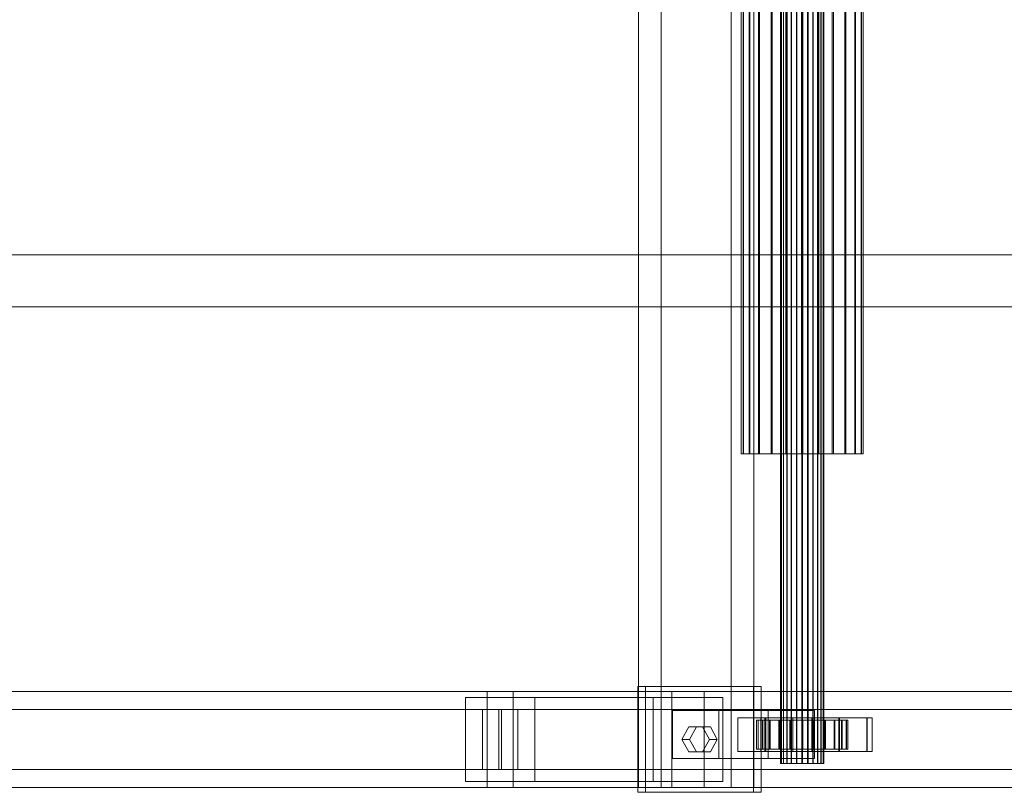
# Model space of a CAD drawing. Header units: millimetres. Extents: x -4738 to 65662, y -68080 to 6847.
# Tile 476 of 656: x 7023 to 7432, y -18452 to -18130. Entities that reach past the tile are written whole.
import ezdxf

# ---------------------------------------------------------------- set-up
doc = ezdxf.new("R2010")
doc.units = ezdxf.units.MM
doc.layers.add('superior_C01', color=7, linetype='Continuous', lineweight=0)

msp = doc.modelspace()

# ---------------------------------------------------------------- linework, layer by layer
at = {"layer": 'superior_C01'}
for p, q in [((7280.013, -17550), (7280.013, -18450)), ((7289.45, -18450), (7289.45, -17550)), ((7318.532, -18450), (7318.532, -17550)), ((7327.968, -17550), (7327.968, -18450)), ((7339.148, -18440), (7339.148, -17560)), ((7339.428, -18440), (7339.428, -17560)), ((7339.48, -18440), (7339.48, -17560)), ((7340.303, -18440), (7340.303, -17560)), ((7340.404, -18440), (7340.404, -17560)), ((7341.712, -18440), (7341.712, -17560)), ((7341.855, -18440), (7341.855, -17560)), ((7343.56, -18440), (7343.56, -17560)), ((7343.735, -18440), (7343.735, -17560)), ((7345.72, -18440), (7345.72, -17560)), ((7345.915, -18440), (7345.915, -17560)), ((7348.046, -18440), (7348.046, -17560)), ((7348.248, -18440), (7348.248, -17560)), ((7350.379, -18440), (7350.379, -17560)), ((7350.574, -18440), (7350.574, -17560)), ((7352.559, -18440), (7352.559, -17560)), ((7352.734, -18440), (7352.734, -17560)), ((7354.439, -18440), (7354.439, -17560)), ((7354.582, -18440), (7354.582, -17560)), ((7355.89, -18440), (7355.89, -17560)), ((7355.991, -18440), (7355.991, -17560)), ((7356.814, -17560), (7356.814, -18440)), ((7356.866, -18440), (7356.866, -17560)), ((7357.146, -18440), (7357.146, -17560)), ((7322.749, -18311.15), (7322.749, -17688.85)), ((7323.54, -18311.15), (7323.54, -17688.85)), ((7323.688, -18311.15), (7323.688, -17688.85)), ((7326.009, -18311.15), (7326.009, -17688.85)), ((7326.293, -18311.15), (7326.293, -17688.85)), ((7329.987, -18311.15), (7329.987, -17688.85)), ((7330.389, -18311.15), (7330.389, -17688.85)), ((7335.202, -18311.15), (7335.202, -17688.85)), ((7335.694, -18311.15), (7335.694, -17688.85)), ((7341.299, -18311.15), (7341.299, -17688.85)), ((7341.848, -18311.15), (7341.848, -17688.85)), ((7347.863, -18311.15), (7347.863, -17688.85)), ((7348.431, -18311.15), (7348.431, -17688.85)), ((7354.446, -18311.15), (7354.446, -17688.85)), ((7354.995, -18311.15), (7354.995, -17688.85)), ((7360.6, -18311.15), (7360.6, -17688.85)), ((7361.092, -18311.15), (7361.092, -17688.85)), ((7365.905, -18311.15), (7365.905, -17688.85)), ((7366.307, -18311.15), (7366.307, -17688.85)), ((7370, -18311.15), (7370, -17688.85)), ((7370.285, -18311.15), (7370.285, -17688.85)), ((7372.606, -17688.85), (7372.606, -18311.15)), ((7372.754, -18311.15), (7372.754, -17688.85)), ((7373.545, -18311.15), (7373.545, -17688.85)), ((7566.897, -18228.298), (6622.738, -18228.298)), ((6624.345, -18228.298), (7568.505, -18228.298)), ((10242.208, -18250), (1103.221, -18250)), ((1104.577, -18250), (10243.564, -18250)), ((7323.688, -18311.15), (7322.749, -18311.15)), ((7322.749, -18311.15), (7323.54, -18311.15)), ((7323.54, -18311.15), (7326.009, -18311.15)), ((7326.293, -18311.15), (7323.688, -18311.15)), ((7326.009, -18311.15), (7329.987, -18311.15)), ((7330.389, -18311.15), (7326.293, -18311.15)), ((7329.987, -18311.15), (7335.202, -18311.15)), ((7335.694, -18311.15), (7330.389, -18311.15)), ((7335.202, -18311.15), (7341.299, -18311.15)), ((7341.848, -18311.15), (7335.694, -18311.15)), ((7341.299, -18311.15), (7347.863, -18311.15)), ((7348.431, -18311.15), (7341.848, -18311.15)), ((7347.863, -18311.15), (7354.446, -18311.15)), ((7354.995, -18311.15), (7348.431, -18311.15)), ((7354.446, -18311.15), (7360.6, -18311.15)), ((7361.092, -18311.15), (7354.995, -18311.15)), ((7360.6, -18311.15), (7365.905, -18311.15)), ((7366.307, -18311.15), (7361.092, -18311.15)), ((7365.905, -18311.15), (7370, -18311.15)), ((7370.285, -18311.15), (7366.307, -18311.15)), ((7370, -18311.15), (7372.606, -18311.15)), ((7372.754, -18311.15), (7370.285, -18311.15)), ((7372.606, -18311.15), (7373.545, -18311.15)), ((7373.545, -18311.15), (7372.754, -18311.15)), ((7217.04, -18410), (6061.478, -18410)), ((6072.263, -18410), (7227.824, -18410)), ((7293.88, -18410), (6138.318, -18410)), ((6151.799, -18410), (7307.361, -18410)), ((7217.04, -18410), (7217.04, -18450)), ((7227.824, -18410), (7217.04, -18410)), ((8372.601, -18410), (7217.04, -18410)), ((7227.824, -18450), (7227.824, -18410)), ((7227.824, -18410), (8383.386, -18410)), ((7327.857, -18408), (7279.709, -18408)), ((7279.709, -18408), (7279.709, -18452)), ((7282.944, -18408), (7279.709, -18408)), ((7282.944, -18452), (7282.944, -18408)), ((7282.944, -18408), (7331.093, -18408)), ((7293.88, -18410), (7293.88, -18450)), ((7307.361, -18410), (7293.88, -18410)), ((8449.442, -18410), (7293.88, -18410)), ((7307.361, -18450), (7307.361, -18410)), ((7307.361, -18410), (8462.923, -18410)), ((7327.857, -18452), (7327.857, -18408)), ((7327.857, -18408), (7331.093, -18408)), ((7331.093, -18408), (7331.093, -18452)), ((7236.876, -18412.5), (7207.987, -18412.5)), ((7207.987, -18412.5), (7207.987, -18447.5)), ((7286.176, -18412.5), (7207.987, -18412.5)), ((7236.876, -18447.5), (7236.876, -18412.5)), ((7236.876, -18412.5), (7315.065, -18412.5)), ((7286.176, -18447.5), (7286.176, -18412.5)), ((7286.176, -18412.5), (7315.065, -18412.5)), ((7315.065, -18412.5), (7315.065, -18447.5)), ((7215.108, -18417.5), (6137.735, -18417.5)), ((6152.383, -18417.5), (7229.756, -18417.5)), ((7215.108, -18417.5), (7215.108, -18442.5)), ((7229.756, -18417.5), (7215.108, -18417.5)), ((7221.894, -18417.5), (7222.97, -18417.5)), ((7221.894, -18442.5), (7221.894, -18417.5)), ((8455.644, -18417.5), (7221.894, -18417.5)), ((7222.97, -18417.5), (7222.97, -18442.5)), ((7222.97, -18417.5), (8456.72, -18417.5)), ((7229.756, -18442.5), (7229.756, -18417.5)), ((7313.413, -18418), (7294.154, -18418)), ((7294.154, -18418), (7294.154, -18438)), ((7333.934, -18418), (7294.154, -18418)), ((7313.413, -18438), (7313.413, -18418)), ((7313.413, -18418), (7353.193, -18418)), ((7333.934, -18438), (7333.934, -18418)), ((7333.934, -18418), (7353.193, -18418)), ((7353.193, -18418), (7353.193, -18438)), ((7332.855, -18421), (7321.3, -18421)), ((7321.3, -18421), (7321.3, -18435)), ((7332.624, -18421), (7321.3, -18421)), ((7329.741, -18422), (7329.148, -18422)), ((7329.148, -18422), (7339.148, -18422)), ((7329.148, -18434), (7329.148, -18422)), ((7329.148, -18422), (7329.851, -18422)), ((7331.587, -18422), (7329.741, -18422)), ((7329.741, -18422), (7339.428, -18422)), ((7329.741, -18434), (7329.741, -18422)), ((7329.851, -18422), (7339.48, -18422)), ((7329.851, -18434), (7329.851, -18422)), ((7329.851, -18422), (7331.8, -18422)), ((7375.148, -18421), (7330.852, -18421)), ((7330.852, -18421), (7330.852, -18435)), ((7333.009, -18421), (7330.852, -18421)), ((7334.562, -18422), (7331.587, -18422)), ((7331.587, -18422), (7340.303, -18422)), ((7331.587, -18434), (7331.587, -18422)), ((7331.8, -18422), (7340.404, -18422)), ((7331.8, -18434), (7331.8, -18422)), ((7331.8, -18422), (7334.863, -18422)), ((7332.624, -18435), (7332.624, -18421)), ((7332.624, -18421), (7344.179, -18421)), ((7332.855, -18435), (7332.855, -18421)), ((7332.855, -18421), (7344.179, -18421)), ((7333.009, -18435), (7333.009, -18421)), ((7333.009, -18421), (7377.305, -18421)), ((7338.463, -18422), (7334.562, -18422)), ((7334.562, -18422), (7341.712, -18422)), ((7334.562, -18434), (7334.562, -18422)), ((7334.863, -18422), (7341.855, -18422)), ((7334.863, -18434), (7334.863, -18422)), ((7334.863, -18422), (7338.832, -18422)), ((7343.024, -18422), (7338.463, -18422)), ((7338.463, -18422), (7343.56, -18422)), ((7338.463, -18434), (7338.463, -18422)), ((7338.832, -18422), (7343.735, -18422)), ((7338.832, -18434), (7338.832, -18422)), ((7338.832, -18422), (7343.435, -18422)), ((7339.148, -18422), (7339.428, -18422)), ((7339.148, -18422), (7339.148, -18434)), ((7339.48, -18422), (7339.148, -18422)), ((7339.428, -18422), (7340.303, -18422)), ((7339.428, -18422), (7339.428, -18434)), ((7339.48, -18422), (7339.48, -18434)), ((7340.404, -18422), (7339.48, -18422)), ((7340.303, -18422), (7341.712, -18422)), ((7340.303, -18422), (7340.303, -18434)), ((7340.404, -18422), (7340.404, -18434)), ((7341.855, -18422), (7340.404, -18422)), ((7341.712, -18422), (7343.56, -18422)), ((7341.712, -18422), (7341.712, -18434)), ((7341.855, -18422), (7341.855, -18434)), ((7343.735, -18422), (7341.855, -18422)), ((7347.934, -18422), (7343.024, -18422)), ((7343.024, -18422), (7345.72, -18422)), ((7343.024, -18434), (7343.024, -18422)), ((7343.435, -18422), (7345.915, -18422)), ((7343.435, -18434), (7343.435, -18422)), ((7343.435, -18422), (7348.36, -18422)), ((7343.56, -18422), (7345.72, -18422)), ((7343.56, -18422), (7343.56, -18434)), ((7343.735, -18422), (7343.735, -18434)), ((7345.915, -18422), (7343.735, -18422)), ((7344.179, -18421), (7344.179, -18435)), ((7345.72, -18422), (7348.046, -18422)), ((7345.72, -18422), (7345.72, -18434)), ((7345.915, -18422), (7345.915, -18434)), ((7348.248, -18422), (7345.915, -18422)), ((7352.859, -18422), (7347.934, -18422)), ((7347.934, -18422), (7348.046, -18422)), ((7347.934, -18434), (7347.934, -18422)), ((7348.046, -18422), (7350.379, -18422)), ((7348.046, -18422), (7348.046, -18434)), ((7348.36, -18422), (7348.248, -18422)), ((7348.248, -18422), (7348.248, -18434)), ((7350.574, -18422), (7348.248, -18422)), ((7348.36, -18434), (7348.36, -18422)), ((7348.36, -18422), (7353.27, -18422)), ((7352.859, -18422), (7350.379, -18422)), ((7350.379, -18422), (7352.559, -18422)), ((7350.379, -18422), (7350.379, -18434)), ((7353.27, -18422), (7350.574, -18422)), ((7350.574, -18422), (7350.574, -18434)), ((7352.734, -18422), (7350.574, -18422)), ((7363.67, -18421), (7352.115, -18421)), ((7352.115, -18421), (7352.115, -18435)), ((7363.439, -18421), (7352.115, -18421)), ((7357.462, -18422), (7352.559, -18422)), ((7352.559, -18422), (7354.439, -18422)), ((7352.559, -18422), (7352.559, -18434)), ((7357.831, -18422), (7352.734, -18422)), ((7352.734, -18422), (7352.734, -18434)), ((7354.582, -18422), (7352.734, -18422)), ((7357.462, -18422), (7352.859, -18422)), ((7352.859, -18434), (7352.859, -18422)), ((7353.27, -18434), (7353.27, -18422)), ((7353.27, -18422), (7357.831, -18422)), ((7361.431, -18422), (7354.439, -18422)), ((7354.439, -18422), (7355.89, -18422)), ((7354.439, -18422), (7354.439, -18434)), ((7361.732, -18422), (7354.582, -18422)), ((7354.582, -18422), (7354.582, -18434)), ((7355.991, -18422), (7354.582, -18422)), ((7364.494, -18422), (7355.89, -18422)), ((7355.89, -18422), (7356.814, -18422)), ((7355.89, -18422), (7355.89, -18434)), ((7364.707, -18422), (7355.991, -18422)), ((7355.991, -18422), (7355.991, -18434)), ((7356.866, -18422), (7355.991, -18422)), ((7356.814, -18422), (7366.443, -18422)), ((7356.814, -18434), (7356.814, -18422)), ((7356.814, -18422), (7357.146, -18422)), ((7366.553, -18422), (7356.866, -18422)), ((7356.866, -18422), (7356.866, -18434)), ((7357.146, -18422), (7356.866, -18422)), ((7367.146, -18422), (7357.146, -18422)), ((7357.146, -18422), (7357.146, -18434)), ((7361.431, -18422), (7357.462, -18422)), ((7357.462, -18434), (7357.462, -18422)), ((7357.831, -18434), (7357.831, -18422)), ((7357.831, -18422), (7361.732, -18422)), ((7364.494, -18422), (7361.431, -18422)), ((7361.431, -18434), (7361.431, -18422)), ((7361.732, -18434), (7361.732, -18422)), ((7361.732, -18422), (7364.707, -18422)), ((7363.439, -18435), (7363.439, -18421)), ((7363.439, -18421), (7374.994, -18421)), ((7363.67, -18435), (7363.67, -18421)), ((7363.67, -18421), (7374.994, -18421)), ((7366.443, -18422), (7364.494, -18422)), ((7364.494, -18434), (7364.494, -18422)), ((7364.707, -18434), (7364.707, -18422)), ((7364.707, -18422), (7366.553, -18422)), ((7366.443, -18422), (7366.443, -18434)), ((7367.146, -18422), (7366.443, -18422)), ((7366.553, -18434), (7366.553, -18422)), ((7366.553, -18422), (7367.146, -18422)), ((7367.146, -18434), (7367.146, -18422)), ((7374.994, -18421), (7374.994, -18435)), ((7375.148, -18435), (7375.148, -18421)), ((7375.148, -18421), (7377.305, -18421)), ((7377.305, -18421), (7377.305, -18435)), ((7298.005, -18430), (7300.894, -18424.804)), ((7300.894, -18424.804), (7306.672, -18424.804)), ((7304.13, -18424.804), (7300.894, -18424.804)), ((7304.13, -18424.804), (7301.241, -18430)), ((7309.908, -18424.804), (7304.13, -18424.804)), ((7306.672, -18424.804), (7309.561, -18430)), ((7309.908, -18424.804), (7306.672, -18424.804)), ((7312.796, -18430), (7309.908, -18424.804)), ((7300.894, -18435.196), (7298.005, -18430)), ((7298.005, -18430), (7301.241, -18430)), ((7301.241, -18430), (7304.13, -18435.196)), ((7309.561, -18430), (7306.672, -18435.196)), ((7312.796, -18430), (7309.561, -18430)), ((7309.908, -18435.196), (7312.796, -18430)), ((7306.672, -18435.196), (7300.894, -18435.196)), ((7304.13, -18435.196), (7300.894, -18435.196)), ((7304.13, -18435.196), (7309.908, -18435.196)), ((7309.908, -18435.196), (7306.672, -18435.196)), ((7321.3, -18435), (7332.855, -18435)), ((7321.3, -18435), (7332.624, -18435)), ((7339.148, -18434), (7329.148, -18434)), ((7329.148, -18434), (7329.741, -18434)), ((7329.851, -18434), (7329.148, -18434)), ((7339.428, -18434), (7329.741, -18434)), ((7329.741, -18434), (7331.587, -18434)), ((7339.48, -18434), (7329.851, -18434)), ((7331.8, -18434), (7329.851, -18434)), ((7330.852, -18435), (7375.148, -18435)), ((7330.852, -18435), (7333.009, -18435)), ((7340.303, -18434), (7331.587, -18434)), ((7331.587, -18434), (7334.562, -18434)), ((7340.404, -18434), (7331.8, -18434)), ((7334.863, -18434), (7331.8, -18434)), ((7344.179, -18435), (7332.624, -18435)), ((7344.179, -18435), (7332.855, -18435)), ((7377.305, -18435), (7333.009, -18435)), ((7341.712, -18434), (7334.562, -18434)), ((7334.562, -18434), (7338.463, -18434)), ((7341.855, -18434), (7334.863, -18434)), ((7338.832, -18434), (7334.863, -18434)), ((7343.56, -18434), (7338.463, -18434)), ((7338.463, -18434), (7343.024, -18434)), ((7343.735, -18434), (7338.832, -18434)), ((7343.435, -18434), (7338.832, -18434)), ((7339.428, -18434), (7339.148, -18434)), ((7339.148, -18434), (7339.48, -18434)), ((7340.303, -18434), (7339.428, -18434)), ((7339.48, -18434), (7340.404, -18434)), ((7341.712, -18434), (7340.303, -18434)), ((7340.404, -18434), (7341.855, -18434)), ((7343.56, -18434), (7341.712, -18434)), ((7341.855, -18434), (7343.735, -18434)), ((7345.72, -18434), (7343.024, -18434)), ((7343.024, -18434), (7347.934, -18434)), ((7345.915, -18434), (7343.435, -18434)), ((7348.36, -18434), (7343.435, -18434)), ((7345.72, -18434), (7343.56, -18434)), ((7343.735, -18434), (7345.915, -18434)), ((7348.046, -18434), (7345.72, -18434)), ((7345.915, -18434), (7348.248, -18434)), ((7348.046, -18434), (7347.934, -18434)), ((7347.934, -18434), (7352.859, -18434)), ((7350.379, -18434), (7348.046, -18434)), ((7348.248, -18434), (7348.36, -18434)), ((7348.248, -18434), (7350.574, -18434)), ((7353.27, -18434), (7348.36, -18434)), ((7352.559, -18434), (7350.379, -18434)), ((7350.379, -18434), (7352.859, -18434)), ((7350.574, -18434), (7353.27, -18434)), ((7350.574, -18434), (7352.734, -18434)), ((7352.115, -18435), (7363.67, -18435)), ((7352.115, -18435), (7363.439, -18435)), ((7354.439, -18434), (7352.559, -18434)), ((7352.559, -18434), (7357.462, -18434)), ((7352.734, -18434), (7357.831, -18434)), ((7352.734, -18434), (7354.582, -18434)), ((7352.859, -18434), (7357.462, -18434)), ((7357.831, -18434), (7353.27, -18434)), ((7355.89, -18434), (7354.439, -18434)), ((7354.439, -18434), (7361.431, -18434)), ((7354.582, -18434), (7361.732, -18434)), ((7354.582, -18434), (7355.991, -18434)), ((7356.814, -18434), (7355.89, -18434)), ((7355.89, -18434), (7364.494, -18434)), ((7355.991, -18434), (7364.707, -18434)), ((7355.991, -18434), (7356.866, -18434)), ((7366.443, -18434), (7356.814, -18434)), ((7357.146, -18434), (7356.814, -18434)), ((7356.866, -18434), (7366.553, -18434)), ((7356.866, -18434), (7357.146, -18434)), ((7357.146, -18434), (7367.146, -18434)), ((7357.462, -18434), (7361.431, -18434)), ((7361.732, -18434), (7357.831, -18434)), ((7361.431, -18434), (7364.494, -18434)), ((7364.707, -18434), (7361.732, -18434)), ((7374.994, -18435), (7363.439, -18435)), ((7374.994, -18435), (7363.67, -18435)), ((7364.494, -18434), (7366.443, -18434)), ((7366.553, -18434), (7364.707, -18434)), ((7366.443, -18434), (7367.146, -18434)), ((7367.146, -18434), (7366.553, -18434)), ((7377.305, -18435), (7375.148, -18435)), ((7294.154, -18438), (7313.413, -18438)), ((7294.154, -18438), (7333.934, -18438)), ((7353.193, -18438), (7313.413, -18438)), ((7353.193, -18438), (7333.934, -18438)), ((6137.735, -18442.5), (7215.108, -18442.5)), ((6152.383, -18442.5), (7229.756, -18442.5)), ((7215.108, -18442.5), (7229.756, -18442.5)), ((7222.97, -18442.5), (7221.894, -18442.5)), ((7221.894, -18442.5), (8455.644, -18442.5)), ((7222.97, -18442.5), (8456.72, -18442.5)), ((7339.48, -18440), (7339.148, -18440)), ((7339.148, -18440), (7339.428, -18440)), ((7339.428, -18440), (7340.303, -18440)), ((7340.404, -18440), (7339.48, -18440)), ((7340.303, -18440), (7341.712, -18440)), ((7341.855, -18440), (7340.404, -18440)), ((7341.712, -18440), (7343.56, -18440)), ((7343.735, -18440), (7341.855, -18440)), ((7343.56, -18440), (7345.72, -18440)), ((7345.915, -18440), (7343.735, -18440)), ((7345.72, -18440), (7348.046, -18440)), ((7348.248, -18440), (7345.915, -18440)), ((7348.046, -18440), (7350.379, -18440)), ((7350.574, -18440), (7348.248, -18440)), ((7350.379, -18440), (7352.559, -18440)), ((7352.734, -18440), (7350.574, -18440)), ((7352.559, -18440), (7354.439, -18440)), ((7354.582, -18440), (7352.734, -18440)), ((7354.439, -18440), (7355.89, -18440)), ((7355.991, -18440), (7354.582, -18440)), ((7355.89, -18440), (7356.814, -18440)), ((7356.866, -18440), (7355.991, -18440)), ((7356.814, -18440), (7357.146, -18440)), ((7357.146, -18440), (7356.866, -18440)), ((7207.987, -18447.5), (7236.876, -18447.5)), ((7286.176, -18447.5), (7207.987, -18447.5)), ((7315.065, -18447.5), (7236.876, -18447.5)), ((7315.065, -18447.5), (7286.176, -18447.5)), ((6061.478, -18450), (7217.04, -18450)), ((6072.263, -18450), (7227.824, -18450)), ((6138.318, -18450), (7293.88, -18450)), ((6151.799, -18450), (7307.361, -18450)), ((7217.04, -18450), (7227.824, -18450)), ((7217.04, -18450), (8372.601, -18450)), ((7227.824, -18450), (8383.386, -18450)), ((7279.709, -18452), (7327.857, -18452)), ((7279.709, -18452), (7282.944, -18452)), ((7280.013, -18450), (7318.532, -18450)), ((7280.013, -18450), (7289.45, -18450)), ((7331.093, -18452), (7282.944, -18452)), ((7327.968, -18450), (7289.45, -18450)), ((7293.88, -18450), (7307.361, -18450)), ((7293.88, -18450), (8449.442, -18450)), ((7307.361, -18450), (8462.923, -18450)), ((7327.968, -18450), (7318.532, -18450)), ((7331.093, -18452), (7327.857, -18452))]:
    msp.add_line(p, q, dxfattribs=at)

doc.saveas('drawing.dxf')
